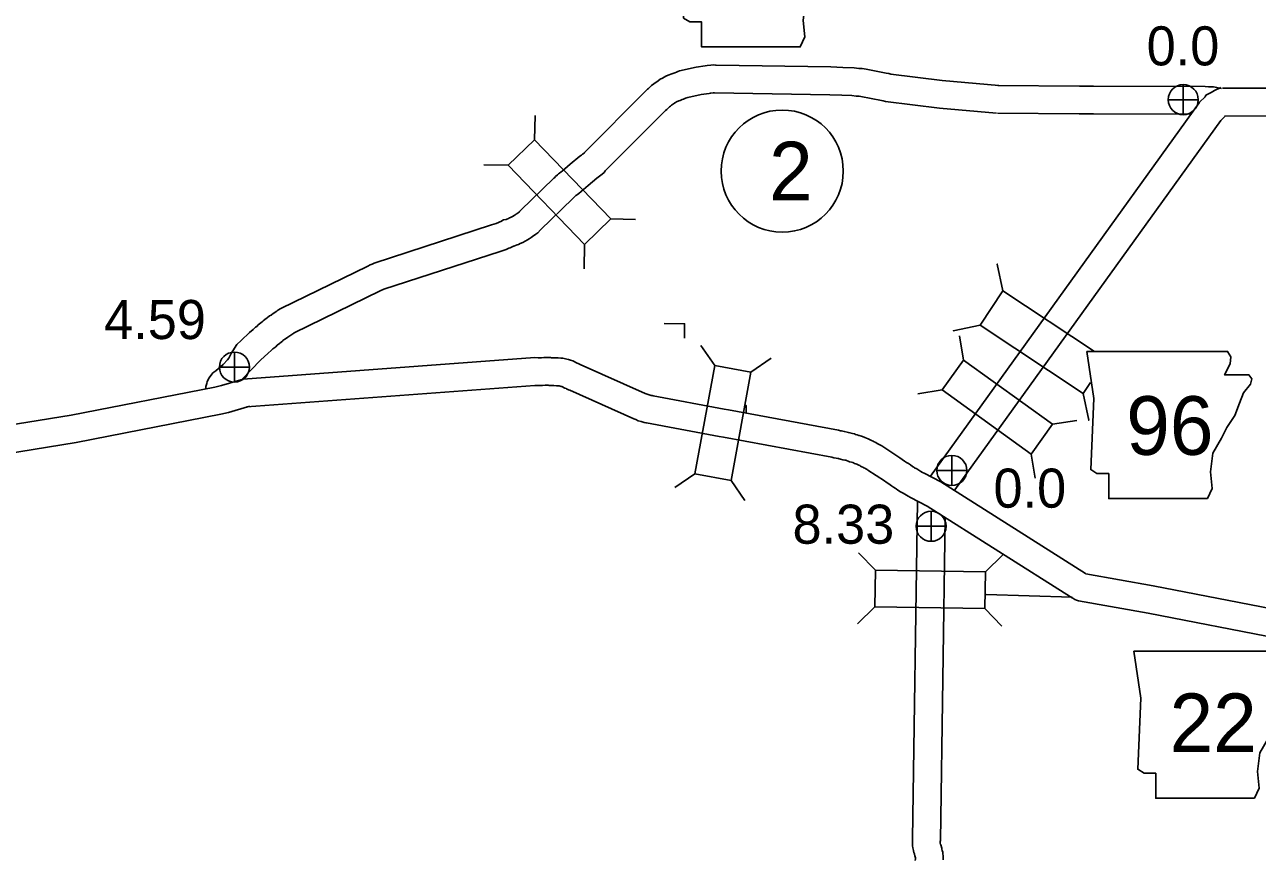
# Model space of a CAD drawing. Extents: x -939622 to -934245, y 1383184 to 1385301.
# Drawn here: x -936372.33 to -936332.37, y 1384533.7 to 1384560.75 of the extents above; entities that cross this region are included whole.
import ezdxf

# ---------------------------------------------------------------- set-up
doc = ezdxf.new("R2010")
doc.units = 0
for name, color, linetype in [('Level 10', 7, 'Continuous'), ('Level 20', 7, 'Continuous'), ('Level 21', 7, 'Continuous'), ('Level 25', 7, 'Continuous'), ('Level 26', 7, 'Continuous'), ('Level 27', 7, 'Continuous'), ('Level 7', 7, 'Continuous')]:
    doc.layers.add(name, color=color, linetype=linetype)

msp = doc.modelspace()

# ---------------------------------------------------------------- linework, layer by layer
at = {"layer": 'Level 10'}
for points in [[(-936365.449, 1384550.381), (-936365.313, 1384550.519), (-936365.041, 1384550.775), (-936364.924, 1384550.877), (-936364.845, 1384550.943), (-936364.803, 1384550.975), (-936364.757, 1384551.027), (-936364.631, 1384551.122), (-936364.595, 1384551.152), (-936364.548, 1384551.192), (-936364.5, 1384551.23), (-936364.467, 1384551.254), (-936364.395, 1384551.312), (-936364.343, 1384551.339), (-936364.333, 1384551.346), (-936364.276, 1384551.39), (-936364.218, 1384551.424), (-936364.176, 1384551.453), (-936364.154, 1384551.468), (-936364.119, 1384551.498), (-936364.026, 1384551.552), (-936361.206, 1384552.93), (-936361.131, 1384552.966), (-936361.066, 1384552.992), (-936360.995, 1384553.022), (-936357.191, 1384554.262), (-936357.047, 1384554.308), (-936356.965, 1384554.345), (-936356.922, 1384554.359), (-936356.896, 1384554.371), (-936356.805, 1384554.423), (-936356.721, 1384554.443), (-936356.702, 1384554.451), (-936356.648, 1384554.474), (-936356.608, 1384554.488), (-936356.579, 1384554.502), (-936356.536, 1384554.523), (-936356.498, 1384554.545), (-936356.478, 1384554.558), (-936356.46, 1384554.571), (-936356.401, 1384554.609), (-936356.37, 1384554.629), (-936356.361, 1384554.636), (-936356.337, 1384554.654), (-936356.294, 1384554.691), (-936356.287, 1384554.696), (-936356.26, 1384554.726), (-936355.173, 1384555.774), (-936355.148, 1384555.797), (-936355.121, 1384555.83), (-936355.061, 1384555.883), (-936355.022, 1384555.917), (-936354.988, 1384555.942), (-936354.939, 1384555.98), (-936354.909, 1384556), (-936354.642, 1384556.229), (-936354.334, 1384556.486), (-936354.277, 1384556.528), (-936354.243, 1384556.554), (-936354.22, 1384556.572), (-936354.195, 1384556.592), (-936354.182, 1384556.608), (-936354.135, 1384556.658), (-936352.227, 1384558.574), (-936352.168, 1384558.626), (-936352.134, 1384558.66), (-936352.102, 1384558.689), (-936352.075, 1384558.718), (-936352.014, 1384558.778), (-936351.939, 1384558.834), (-936351.894, 1384558.869), (-936351.841, 1384558.905), (-936351.798, 1384558.935), (-936351.731, 1384558.989), (-936351.654, 1384559.024), (-936351.597, 1384559.053), (-936351.542, 1384559.084), (-936351.468, 1384559.115), (-936351.432, 1384559.13), (-936351.381, 1384559.152), (-936351.32, 1384559.175), (-936351.257, 1384559.197), (-936351.2, 1384559.215), (-936351.159, 1384559.231), (-936351.1, 1384559.254), (-936350.558, 1384559.379), (-936350.274, 1384559.417), (-936350.21, 1384559.428), (-936350.089, 1384559.442), (-936350.012, 1384559.449), (-936349.934, 1384559.442), (-936349.918, 1384559.44), (-936346.198, 1384559.382), (-936345.811, 1384559.364), (-936345.441, 1384559.357), (-936345.29, 1384559.337), (-936345.239, 1384559.334)], [(-936345.259, 1384559.335), (-936345.184, 1384559.334), (-936345.049, 1384559.307), (-936344.399, 1384559.183), (-936344.318, 1384559.171), (-936344.25, 1384559.154), (-936342.583, 1384558.939), (-936340.749, 1384558.785)], [(-936333.551, 1384558.718), (-936333.759, 1384558.616), (-936333.867, 1384558.55), (-936334.038, 1384558.466), (-936334.063, 1384558.418), (-936334.245, 1384558.238), (-936334.253, 1384558.215), (-936342.969, 1384546.115)], [(-936333.535, 1384558.688), (-936333.795, 1384558.743), (-936333.952, 1384558.744), (-936334.055, 1384558.752), (-936337.68, 1384558.761), (-936338.136, 1384558.762), (-936340.783, 1384558.786)], [(-936365.292, 1384549.256), (-936364.684, 1384549.875), (-936364.436, 1384550.107), (-936364.336, 1384550.195), (-936364.281, 1384550.241), (-936364.191, 1384550.31), (-936364.146, 1384550.36), (-936364.068, 1384550.419), (-936364.013, 1384550.466), (-936363.975, 1384550.497), (-936363.956, 1384550.513), (-936363.924, 1384550.536), (-936363.899, 1384550.556), (-936363.873, 1384550.57), (-936363.799, 1384550.622), (-936363.771, 1384550.643), (-936363.738, 1384550.662), (-936363.666, 1384550.711), (-936363.604, 1384550.754), (-936363.597, 1384550.76), (-936360.81, 1384552.121), (-936360.765, 1384552.144), (-936360.727, 1384552.159), (-936360.684, 1384552.176), (-936356.917, 1384553.405), (-936356.725, 1384553.465), (-936356.639, 1384553.504), (-936356.591, 1384553.52), (-936356.479, 1384553.572), (-936356.476, 1384553.574), (-936356.366, 1384553.616), (-936356.324, 1384553.633), (-936356.262, 1384553.655), (-936356.183, 1384553.694), (-936356.106, 1384553.731), (-936356.034, 1384553.774), (-936355.977, 1384553.809), (-936355.946, 1384553.831), (-936355.915, 1384553.852), (-936355.862, 1384553.885), (-936355.822, 1384553.915), (-936355.768, 1384553.955), (-936355.756, 1384553.966), (-936355.698, 1384554.003), (-936355.609, 1384554.104), (-936354.556, 1384555.119), (-936354.491, 1384555.179), (-936354.469, 1384555.205), (-936354.469, 1384555.205), (-936354.46, 1384555.213), (-936354.446, 1384555.224), (-936354.41, 1384555.251), (-936354.361, 1384555.284), (-936354.061, 1384555.542), (-936353.778, 1384555.778), (-936353.738, 1384555.807), (-936353.693, 1384555.841), (-936353.656, 1384555.87), (-936353.61, 1384555.908), (-936353.548, 1384555.963), (-936353.507, 1384556.013), (-936353.487, 1384556.034), (-936351.61, 1384557.918), (-936351.555, 1384557.967), (-936351.516, 1384558.005), (-936351.469, 1384558.048), (-936351.43, 1384558.09), (-936351.425, 1384558.095), (-936351.397, 1384558.116), (-936351.364, 1384558.141), (-936351.332, 1384558.164), (-936351.261, 1384558.211), (-936351.253, 1384558.218), (-936351.173, 1384558.259), (-936351.144, 1384558.275), (-936351.121, 1384558.284), (-936351.085, 1384558.299), (-936351.04, 1384558.318), (-936351.01, 1384558.33), (-936350.972, 1384558.343), (-936350.902, 1384558.366), (-936350.835, 1384558.391), (-936350.834, 1384558.392), (-936350.397, 1384558.492), (-936350.135, 1384558.527), (-936350.097, 1384558.534), (-936350.091, 1384558.535), (-936350.012, 1384558.54), (-936349.998, 1384558.544), (-936349.97, 1384558.541), (-936346.226, 1384558.482), (-936345.841, 1384558.464), (-936345.51, 1384558.458), (-936345.374, 1384558.44), (-936345.287, 1384558.435)], [(-936345.276, 1384558.435), (-936345.22, 1384558.424), (-936344.548, 1384558.295), (-936344.497, 1384558.288), (-936344.422, 1384558.268), (-936342.678, 1384558.044), (-936340.825, 1384557.888)], [(-936333.5, 1384558.692), (-936330.694, 1384558.696)], [(-936333.425, 1384557.774), (-936333.552, 1384557.649), (-936342.174, 1384545.679)], [(-936334.515, 1384557.853), (-936337.682, 1384557.861), (-936338.142, 1384557.862), (-936340.791, 1384557.886)], [(-936333.434, 1384557.792), (-936330.692, 1384557.797)], [(-936365.449, 1384550.381), (-936365.634, 1384550.095), (-936365.657, 1384550.049), (-936365.683, 1384550.004), (-936365.714, 1384549.942), (-936365.714, 1384549.94), (-936365.76, 1384549.893), (-936365.895, 1384549.741), (-936366.136, 1384549.534), (-936366.231, 1384549.467), (-936366.353, 1384549.306), (-936366.409, 1384549.185), (-936366.428, 1384549.125), (-936366.436, 1384549.092), (-936366.453, 1384549.029), (-936366.456, 1384548.954)], [(-936365.245, 1384549.263), (-936355.796, 1384549.963), (-936355.679, 1384549.956), (-936355.637, 1384549.958), (-936355.572, 1384549.957), (-936355.499, 1384549.962), (-936355.437, 1384549.964), (-936355.374, 1384549.969), (-936355.287, 1384549.963), (-936355.251, 1384549.959), (-936355.202, 1384549.956), (-936355.176, 1384549.954), (-936355.126, 1384549.953), (-936355.091, 1384549.949), (-936355.03, 1384549.956), (-936354.946, 1384549.944), (-936354.883, 1384549.939), (-936354.802, 1384549.922), (-936354.749, 1384549.91), (-936354.697, 1384549.895), (-936354.639, 1384549.879), (-936354.565, 1384549.853), (-936354.422, 1384549.784), (-936354.386, 1384549.77), (-936354.348, 1384549.748), (-936354.348, 1384549.748), (-936354.319, 1384549.737), (-936352.21, 1384548.802), (-936352.147, 1384548.773), (-936352.025, 1384548.735), (-936352.023, 1384548.735), (-936351.984, 1384548.728), (-936351.952, 1384548.718), (-936349.655, 1384548.294), (-936349.517, 1384548.268)], [(-936375.53, 1384547.395), (-936375.454, 1384547.378), (-936375.443, 1384547.377), (-936375.367, 1384547.369), (-936375.366, 1384547.368), (-936375.292, 1384547.383), (-936375.258, 1384547.381), (-936375.238, 1384547.386), (-936375.169, 1384547.396), (-936375.134, 1384547.4), (-936375.087, 1384547.406), (-936375.044, 1384547.412), (-936370.818, 1384548.101), (-936366.161, 1384549.005), (-936365.952, 1384549.054), (-936365.245, 1384549.263)], [(-936365.13, 1384548.369), (-936355.791, 1384549.061), (-936355.687, 1384549.055), (-936355.62, 1384549.058), (-936355.548, 1384549.057), (-936355.453, 1384549.063), (-936355.389, 1384549.066), (-936355.374, 1384549.067), (-936355.359, 1384549.066), (-936355.323, 1384549.062), (-936355.271, 1384549.059), (-936355.219, 1384549.054), (-936355.179, 1384549.054), (-936355.094, 1384549.044), (-936355.05, 1384549.049), (-936355.009, 1384549.046), (-936355, 1384549.044), (-936354.975, 1384549.038), (-936354.938, 1384549.028), (-936354.911, 1384549.021), (-936354.822, 1384548.975), (-936354.777, 1384548.957), (-936354.762, 1384548.948), (-936354.696, 1384548.917), (-936354.66, 1384548.904), (-936352.579, 1384547.981), (-936352.516, 1384547.952), (-936352.437, 1384547.909), (-936352.349, 1384547.886), (-936352.275, 1384547.871), (-936352.251, 1384547.863), (-936352.197, 1384547.852), (-936352.168, 1384547.843), (-936349.818, 1384547.409), (-936349.679, 1384547.383)], [(-936365.504, 1384548.248), (-936365.036, 1384548.387)], [(-936375.734, 1384546.519), (-936375.587, 1384546.484), (-936375.521, 1384546.48), (-936375.494, 1384546.477), (-936375.402, 1384546.461), (-936375.233, 1384546.476), (-936375.051, 1384546.504), (-936375.027, 1384546.507), (-936374.972, 1384546.514), (-936374.914, 1384546.521), (-936370.66, 1384547.215), (-936365.974, 1384548.125), (-936365.722, 1384548.183), (-936365.504, 1384548.248)], [(-936349.513, 1384548.268), (-936345.952, 1384547.613), (-936345.88, 1384547.591), (-936345.849, 1384547.585), (-936345.809, 1384547.577), (-936345.759, 1384547.569), (-936345.662, 1384547.544), (-936345.624, 1384547.53), (-936345.578, 1384547.525), (-936345.497, 1384547.505), (-936345.428, 1384547.487), (-936345.396, 1384547.474), (-936345.339, 1384547.458), (-936345.29, 1384547.438), (-936345.275, 1384547.434), (-936345.198, 1384547.413), (-936345.118, 1384547.381), (-936345.091, 1384547.37), (-936345.038, 1384547.349), (-936344.982, 1384547.325), (-936344.919, 1384547.295), (-936344.875, 1384547.276), (-936344.82, 1384547.248), (-936344.789, 1384547.232), (-936344.732, 1384547.205), (-936344.691, 1384547.18), (-936344.629, 1384547.148), (-936344.61, 1384547.137), (-936344.537, 1384547.098), (-936344.479, 1384547.056), (-936343.957, 1384546.711), (-936343.887, 1384546.663), (-936343.805, 1384546.606), (-936343.743, 1384546.564), (-936343.679, 1384546.524), (-936343.615, 1384546.483), (-936343.546, 1384546.436), (-936343.506, 1384546.405), (-936343.481, 1384546.389), (-936343.412, 1384546.351), (-936343.348, 1384546.315), (-936343.276, 1384546.273), (-936343.219, 1384546.237), (-936343.175, 1384546.211), (-936342.63, 1384545.931), (-936337.94, 1384542.962), (-936337.924, 1384542.951), (-936337.924, 1384542.951), (-936335.742, 1384542.559), (-936331.565, 1384541.751)], [(-936349.676, 1384547.382), (-936346.165, 1384546.737), (-936346.093, 1384546.716), (-936346.023, 1384546.703), (-936345.974, 1384546.692), (-936345.945, 1384546.687), (-936345.923, 1384546.681), (-936345.882, 1384546.668), (-936345.802, 1384546.645), (-936345.738, 1384546.638), (-936345.717, 1384546.633), (-936345.714, 1384546.632), (-936345.687, 1384546.621), (-936345.63, 1384546.605), (-936345.59, 1384546.588), (-936345.521, 1384546.568), (-936345.485, 1384546.558), (-936345.457, 1384546.547), (-936345.424, 1384546.534), (-936345.382, 1384546.517), (-936345.354, 1384546.505), (-936345.286, 1384546.473), (-936345.258, 1384546.461), (-936345.23, 1384546.447), (-936345.189, 1384546.426), (-936345.157, 1384546.411), (-936345.127, 1384546.393), (-936345.07, 1384546.363), (-936345.059, 1384546.357), (-936345.018, 1384546.335), (-936344.992, 1384546.316), (-936344.461, 1384545.966), (-936344.4, 1384545.924), (-936344.315, 1384545.865), (-936344.234, 1384545.81), (-936344.161, 1384545.764), (-936344.112, 1384545.732), (-936344.074, 1384545.706), (-936344.019, 1384545.664), (-936343.937, 1384545.613), (-936343.85, 1384545.565), (-936343.796, 1384545.534), (-936343.742, 1384545.503), (-936343.692, 1384545.472), (-936343.617, 1384545.426), (-936343.077, 1384545.149), (-936338.426, 1384542.204), (-936338.376, 1384542.172), (-936338.351, 1384542.159), (-936338.29, 1384542.125), (-936338.231, 1384542.104), (-936338.166, 1384542.08), (-936335.907, 1384541.675), (-936331.687, 1384540.858)], [(-936343.385, 1384545.297), (-936343.543, 1384534.358), (-936343.546, 1384534.318), (-936343.547, 1384534.271), (-936343.547, 1384534.26), (-936343.55, 1384534.218), (-936343.551, 1384534.139), (-936343.537, 1384534.066), (-936343.529, 1384534.023), (-936343.515, 1384533.981), (-936343.514, 1384533.975), (-936343.502, 1384533.917), (-936343.488, 1384533.881), (-936343.483, 1384533.865), (-936343.476, 1384533.812), (-936343.454, 1384533.75), (-936343.452, 1384533.737), (-936343.454, 1384533.713), (-936343.462, 1384533.665)], [(-936342.492, 1384544.77), (-936342.643, 1384534.313), (-936342.646, 1384534.275), (-936342.647, 1384534.263), (-936342.647, 1384534.219), (-936342.635, 1384534.174), (-936342.634, 1384534.167), (-936342.602, 1384534.055), (-936342.598, 1384534.03), (-936342.582, 1384533.987), (-936342.569, 1384533.925), (-936342.56, 1384533.875), (-936342.552, 1384533.806), (-936342.553, 1384533.685)]]:
    msp.add_lwpolyline(points, dxfattribs=at)
at = {"layer": 'Level 20'}
for p, q in [((-936355.799, 1384557.021), (-936355.785, 1384557.813)), ((-936356.654, 1384556.196), (-936357.446, 1384556.211)), ((-936353.325, 1384554.455), (-936352.533, 1384554.441)), ((-936354.18, 1384553.631), (-936354.195, 1384552.839)), ((-936349.956, 1384549.703), (-936350.405, 1384550.355)), ((-936341.897, 1384549.883), (-936342.024, 1384550.665)), ((-936348.787, 1384549.489), (-936348.135, 1384549.938)), ((-936342.591, 1384548.919), (-936343.373, 1384548.792)), ((-936339.005, 1384547.8), (-936338.223, 1384547.927)), ((-936339.699, 1384546.836), (-936339.572, 1384546.054)), ((-936350.6, 1384546.198), (-936351.252, 1384545.748)), ((-936349.432, 1384545.983), (-936348.982, 1384545.331)), ((-936344.749, 1384543.067), (-936345.301, 1384543.635)), ((-936341.186, 1384543.015), (-936340.618, 1384543.567)), ((-936344.766, 1384541.879), (-936345.334, 1384541.327)), ((-936341.203, 1384541.827), (-936340.651, 1384541.259))]:
    msp.add_line(p, q, dxfattribs=at)
for points in [[(-936356.654, 1384556.196), (-936354.18, 1384553.631), (-936353.325, 1384554.455), (-936355.799, 1384557.021)], [(-936349.432, 1384545.983), (-936348.787, 1384549.489), (-936349.956, 1384549.703), (-936350.6, 1384546.198)], [(-936339.005, 1384547.8), (-936341.897, 1384549.883), (-936342.591, 1384548.919), (-936339.699, 1384546.836)], [(-936344.766, 1384541.879), (-936341.203, 1384541.827), (-936341.186, 1384543.015), (-936344.749, 1384543.067)]]:
    msp.add_lwpolyline(points, close=True, dxfattribs=at)
msp.add_lwpolyline([(-936337.649, 1384550.163), (-936340.623, 1384552.124), (-936340.801, 1384552.994), (-936340.623, 1384552.124), (-936341.358, 1384551.008), (-936342.228, 1384550.83), (-936341.358, 1384551.008), (-936338.011, 1384548.801), (-936337.833, 1384547.931), (-936338.011, 1384548.801), (-936337.776, 1384549.158)], dxfattribs=at)
at = {"layer": 'Level 21'}
for points in [[(-936351.097, 1384564.802), (-936350.869, 1384563.279), (-936350.97, 1384560.97), (-936350.767, 1384560.843), (-936350.387, 1384560.843), (-936350.387, 1384560.031), (-936347.189, 1384560.031), (-936347.037, 1384560.361), (-936347.088, 1384560.894), (-936347.012, 1384561.503), (-936346.732, 1384561.985), (-936346.555, 1384562.34), (-936346.301, 1384562.721), (-936346.149, 1384563.127), (-936346.022, 1384563.457), (-936345.794, 1384563.736), (-936345.743, 1384563.914), (-936345.844, 1384564.041), (-936346.631, 1384564.041), (-936346.453, 1384564.396), (-936346.428, 1384564.624), (-936346.533, 1384564.8)], [(-936337.897, 1384550.163), (-936337.668, 1384548.64), (-936337.77, 1384546.331), (-936337.567, 1384546.204), (-936337.186, 1384546.204), (-936337.186, 1384545.392), (-936333.989, 1384545.392), (-936333.836, 1384545.722), (-936333.887, 1384546.255), (-936333.811, 1384546.864), (-936333.532, 1384547.346), (-936333.354, 1384547.701), (-936333.101, 1384548.082), (-936332.948, 1384548.488), (-936332.821, 1384548.818), (-936332.593, 1384549.097), (-936332.542, 1384549.275), (-936332.644, 1384549.402), (-936333.43, 1384549.402), (-936333.253, 1384549.757), (-936333.227, 1384549.985), (-936333.333, 1384550.161)], [(-936336.372, 1384540.448), (-936336.144, 1384538.925), (-936336.245, 1384536.616), (-936336.042, 1384536.489), (-936335.661, 1384536.489), (-936335.661, 1384535.677), (-936332.464, 1384535.677), (-936332.312, 1384536.007), (-936332.362, 1384536.54), (-936332.286, 1384537.149), (-936332.007, 1384537.631), (-936331.829, 1384537.986), (-936331.576, 1384538.367), (-936331.423, 1384538.773), (-936331.297, 1384539.103), (-936331.068, 1384539.382), (-936331.017, 1384539.56), (-936331.119, 1384539.687), (-936331.906, 1384539.687), (-936331.728, 1384540.042), (-936331.703, 1384540.27), (-936331.808, 1384540.446)]]:
    msp.add_lwpolyline(points, close=True, dxfattribs=at)
at = {"layer": 'Level 26'}
for p, q in [((-936334.771, 1384557.835), (-936334.771, 1384558.81)), ((-936335.258, 1384558.322), (-936334.283, 1384558.322)), ((-936365.531, 1384549.168), (-936365.531, 1384550.143)), ((-936366.018, 1384549.655), (-936365.043, 1384549.655)), ((-936342.273, 1384545.817), (-936342.273, 1384546.792)), ((-936342.76, 1384546.305), (-936341.785, 1384546.305)), ((-936342.945, 1384544.005), (-936342.945, 1384544.98)), ((-936343.433, 1384544.493), (-936342.458, 1384544.493))]:
    msp.add_line(p, q, dxfattribs=at)
for centre in [(-936334.771, 1384558.322), (-936365.531, 1384549.655), (-936342.273, 1384546.305), (-936342.945, 1384544.493)]:
    msp.add_circle(centre, 0.487, dxfattribs=at)
at = {"layer": 'Level 27'}
msp.add_ellipse((-936347.772, 1384556.007), major_axis=(0, 1.98), ratio=0.999998, dxfattribs=at)
at = {"layer": 'Level 7'}
for points in [[(-936350.941, 1384550.597), (-936350.936, 1384551.058), (-936351.598, 1384551.07)], [(-936348.941, 1384548.175), (-936348.935, 1384548.405), (-936349.009, 1384548.404)], [(-936338.371, 1384542.197), (-936341.156, 1384542.283)]]:
    msp.add_lwpolyline(points, dxfattribs=at)

# ---------------------------------------------------------------- texts
at = {"layer": 'Level 21'}
for s, p in [('96', (-936336.619, 1384546.809)), ('22', (-936335.214, 1384537.173))]:
    msp.add_text(s, height=1.9008, dxfattribs=at).set_placement(p)
at = {"layer": 'Level 25'}
for s, p in [('0.0', (-936335.957, 1384559.433)), ('4.59', (-936369.754, 1384550.563)), ('0.0', (-936340.922, 1384545.097)), ('8.33', (-936347.438, 1384543.928))]:
    msp.add_text(s, height=1.2672, dxfattribs=at).set_placement(p)
at = {"layer": 'Level 27'}
msp.add_text('2', height=1.901, dxfattribs=at).set_placement((-936348.197, 1384555.057))

doc.saveas('drawing.dxf')
